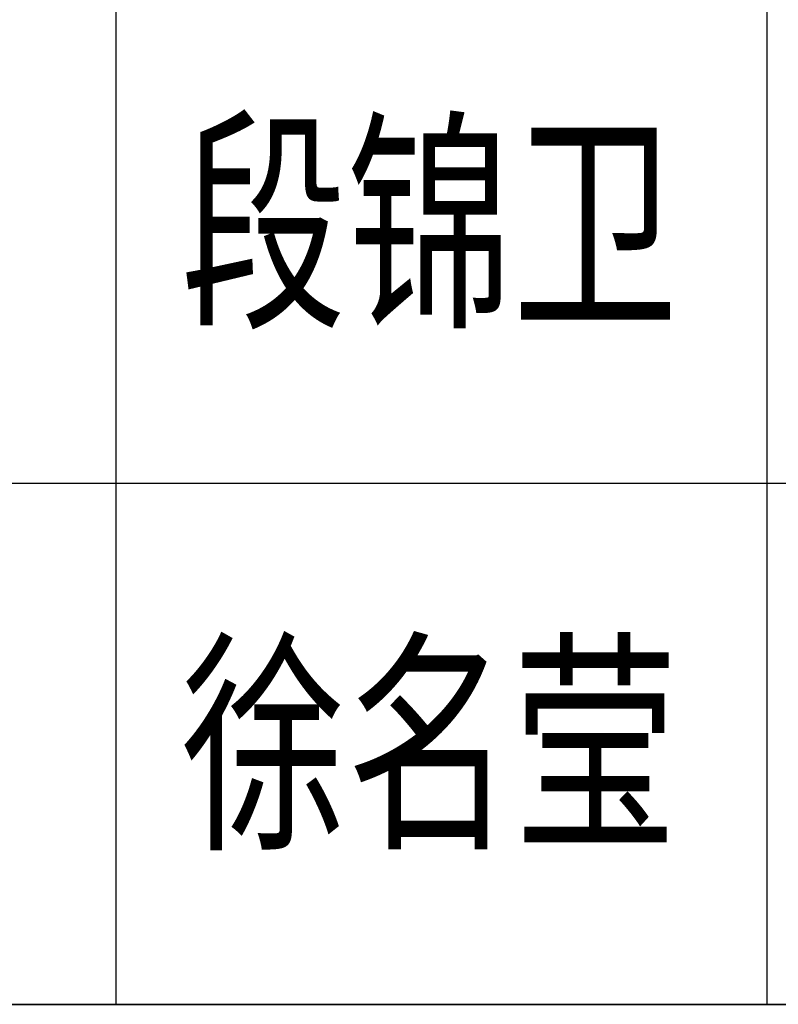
# Model space of a CAD drawing. Extents: x 1779708 to 7299578, y -1121471 to 88434.
# Tile 787 of 1056: x 6599562 to 6600436, y -1038590 to -1037456. Entities that reach past the tile are written whole.
import ezdxf

# ---------------------------------------------------------------- set-up
doc = ezdxf.new("R2010")
doc.units = 0
doc.header["$LTSCALE"] = 1000
doc.header["$MEASUREMENT"] = 0
for name, color, linetype in [('PUB_TITLE', 4, 'CONTINUOUS'), ('可见线', 6, 'CONTINUOUS'), ('通-图框－文字', 4, 'CONTINUOUS')]:
    doc.layers.add(name, color=color, linetype=linetype)
doc.styles.add('仿宋', font='txt', dxfattribs={"width": 0.7})

# ---------------------------------------------------------------- blocks, each defined once
blk = doc.blocks.new('A$C3D8761CE')
at = {"layer": 'PUB_TITLE'}
for p, q in [((76100, 20800), (83100, 20800)), ((83100, 19600), (76100, 19600))]:
    blk.add_line(p, q, dxfattribs=at)
for points in [[(79500, 28000), (79500, 19600)], [(81000, 28000), (81000, 19600)], [(76100, 19600), (83100, 19600)]]:
    blk.add_lwpolyline(points, dxfattribs=at)
at = {"layer": '通-图框－文字', "style": '仿宋', "width": 0.7}
for s, p in [('段锦卫', (79650, 21200)), ('徐名莹', (79650, 20000))]:
    blk.add_text(s, height=400, dxfattribs=at).set_placement(p)

msp = doc.modelspace()

# ---------------------------------------------------------------- block references
at = {"layer": '可见线', "xscale": 0.5, "yscale": 0.5, "zscale": 0.5}
msp.add_blockref('A$C3D8761CE', (6559923.1, -1048389.7), dxfattribs=at)

doc.saveas('drawing.dxf')
